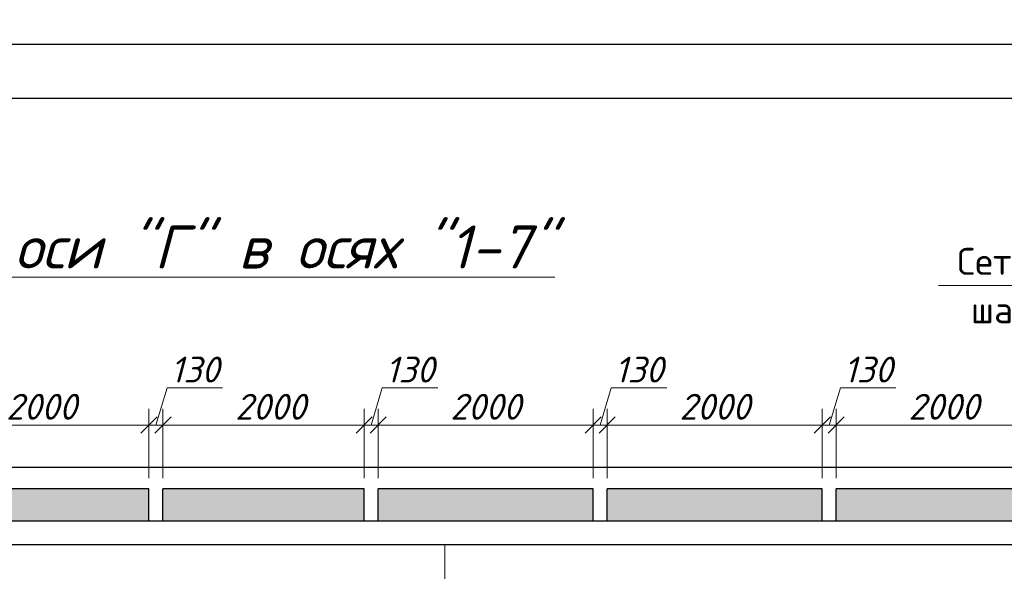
# Model space of a CAD drawing. Header units: millimetres. Extents: x 363306 to 7757304, y 1022887 to 1207196.
# Tile 277 of 656: x 1254702 to 1263857, y 1083781 to 1088906. Entities that reach past the tile are written whole.
import ezdxf

# ---------------------------------------------------------------- set-up
doc = ezdxf.new("R2010")
doc.units = ezdxf.units.MM
doc.linetypes.add('ACAD_ISO10W100', pattern=[18, 12, -3, 0, -3])
doc.layers.add('0 @ 100', color=7, linetype='Continuous')
doc.layers.add('O3SAD', color=1, linetype='Continuous')
doc.layers.add('окна', color=144, linetype='Continuous', lineweight=13)
doc.styles.add('Arial', font='arial.ttf')
doc.styles.add('iso', font='isocpeur.TTF')
doc.styles.get("Standard").update_dxf_attribs({"font": 'isocpeui.ttf'})
doc.styles.add('ГОСТ 2.304', font='isocpeui.ttf')
doc.dimstyles.new('Санжар', dxfattribs={"dimtxt": 240, "dimasz": 200, "dimexe": 200, "dimexo": 200, "dimgap": 50, "dimtad": 1, "dimdec": 0, "dimtxsty": 'Standard', "dimblk": 'OBLIQUE', "dimcen": 2.5, "dimdle": 200, "dimclrd": 152, "dimclre": 152, "dimclrt": 152, "dimadec": 0, "dimazin": 0, "dimtfac": 1, "dimtdec": 0, "dimtmove": 0, "dimatfit": 3, "dimldrblk": 'OBLIQUE', "dimfxl": 0, "dimlwd": 0, "dimlwe": 0, "dimarcsym": 0})

# ---------------------------------------------------------------- blocks, each defined once
blk = doc.blocks.new('_Oblique')
at = {"color": 0, "linetype": 'ByBlock', "lineweight": -2}
blk.add_line((-0.5, -0.5), (0.5, 0.5), dxfattribs=at)
blk = doc.blocks.new('*D1005')
at = {"lineweight": 0, "transparency": 16777216}
for p, q in [((1258034.3, 1084646.8), (1258034.3, 1085290.2)), ((1260034.3, 1084646.8), (1260034.3, 1085290.2)), ((1257884.3, 1085140.2), (1260184.3, 1085140.2))]:
    blk.add_line(p, q, dxfattribs=at)
at = {"layer": 'Defpoints', "color": 0, "lineweight": 25, "transparency": 16777216}
for p in [(1260034.3, 1085140.2), (1258034.3, 1084546.8, 0), (1260034.3, 1084546.8, 0)]:
    blk.add_point(p, dxfattribs=at)
at = {"lineweight": 0, "transparency": 16777216, "xscale": 150, "yscale": 150, "zscale": 150, "rotation": 180}
blk.add_blockref('_Oblique', (1258034.3, 1085140.2), dxfattribs=at)
at = {"lineweight": 0, "transparency": 16777216, "xscale": 150, "yscale": 150, "zscale": 150}
blk.add_blockref('_Oblique', (1260034.3, 1085140.2), dxfattribs=at)
at = {"lineweight": 30, "transparency": 16777216, "insert": (1259034.3, 1085310.2), "char_height": 240, "attachment_point": 5, "bg_fill": 3, "box_fill_scale": 1.1, "bg_fill_color": 256, "bg_fill_true_color": 13158600, "bg_fill_transparency": 0}
blk.add_mtext('2000', dxfattribs=at)
blk = doc.blocks.new('*D1006')
at = {"lineweight": 0, "transparency": 16777216}
for p, q in [((1260099.3, 1085140.2), (1260202.8, 1085485.2)), ((1260202.8, 1085485.2), (1260718.4, 1085485.2)), ((1260034.3, 1084646.8), (1260034.3, 1085290.2)), ((1260164.3, 1084646.8), (1260164.3, 1085290.2)), ((1259884.3, 1085140.2), (1260314.3, 1085140.2))]:
    blk.add_line(p, q, dxfattribs=at)
at = {"layer": 'Defpoints', "color": 0, "lineweight": 25, "transparency": 16777216}
for p in [(1260164.3, 1085140.2), (1260034.3, 1084546.8, 0), (1260164.3, 1084546.8, 0)]:
    blk.add_point(p, dxfattribs=at)
at = {"lineweight": 0, "transparency": 16777216, "xscale": 150, "yscale": 150, "zscale": 150, "rotation": 180}
blk.add_blockref('_Oblique', (1260034.3, 1085140.2), dxfattribs=at)
at = {"lineweight": 0, "transparency": 16777216, "xscale": 150, "yscale": 150, "zscale": 150}
blk.add_blockref('_Oblique', (1260164.3, 1085140.2), dxfattribs=at)
at = {"lineweight": 30, "transparency": 16777216, "insert": (1260460.6, 1085655.2), "char_height": 240, "attachment_point": 5, "bg_fill": 3, "box_fill_scale": 1.1, "bg_fill_color": 256, "bg_fill_true_color": 13158600, "bg_fill_transparency": 0}
blk.add_mtext('130', dxfattribs=at)
blk = doc.blocks.new('*D1007')
at = {"lineweight": 0, "transparency": 16777216}
for p, q in [((1260164.3, 1084646.8), (1260164.3, 1085290.2)), ((1262164.3, 1084646.8), (1262164.3, 1085290.2)), ((1260014.3, 1085140.2), (1262314.3, 1085140.2))]:
    blk.add_line(p, q, dxfattribs=at)
at = {"layer": 'Defpoints', "color": 0, "lineweight": 25, "transparency": 16777216}
for p in [(1262164.3, 1085140.2), (1260164.3, 1084546.8, 0), (1262164.3, 1084546.8, 0)]:
    blk.add_point(p, dxfattribs=at)
at = {"lineweight": 0, "transparency": 16777216, "xscale": 150, "yscale": 150, "zscale": 150, "rotation": 180}
blk.add_blockref('_Oblique', (1260164.3, 1085140.2), dxfattribs=at)
at = {"lineweight": 0, "transparency": 16777216, "xscale": 150, "yscale": 150, "zscale": 150}
blk.add_blockref('_Oblique', (1262164.3, 1085140.2), dxfattribs=at)
at = {"lineweight": 30, "transparency": 16777216, "insert": (1261164.3, 1085310.2), "char_height": 240, "attachment_point": 5, "bg_fill": 3, "box_fill_scale": 1.1, "bg_fill_color": 256, "bg_fill_true_color": 13158600, "bg_fill_transparency": 0}
blk.add_mtext('2000', dxfattribs=at)
blk = doc.blocks.new('*D1008')
at = {"lineweight": 0, "transparency": 16777216}
for p, q in [((1262229.3, 1085140.2), (1262332.8, 1085485.2)), ((1262332.8, 1085485.2), (1262848.4, 1085485.2)), ((1262164.3, 1084646.8), (1262164.3, 1085290.2)), ((1262294.3, 1084646.8), (1262294.3, 1085290.2)), ((1262014.3, 1085140.2), (1262444.3, 1085140.2))]:
    blk.add_line(p, q, dxfattribs=at)
at = {"layer": 'Defpoints', "color": 0, "lineweight": 25, "transparency": 16777216}
for p in [(1262294.3, 1085140.2), (1262164.3, 1084546.8, 0), (1262294.3, 1084546.8, 0)]:
    blk.add_point(p, dxfattribs=at)
at = {"lineweight": 0, "transparency": 16777216, "xscale": 150, "yscale": 150, "zscale": 150, "rotation": 180}
blk.add_blockref('_Oblique', (1262164.3, 1085140.2), dxfattribs=at)
at = {"lineweight": 0, "transparency": 16777216, "xscale": 150, "yscale": 150, "zscale": 150}
blk.add_blockref('_Oblique', (1262294.3, 1085140.2), dxfattribs=at)
at = {"lineweight": 30, "transparency": 16777216, "insert": (1262590.6, 1085655.2), "char_height": 240, "attachment_point": 5, "bg_fill": 3, "box_fill_scale": 1.1, "bg_fill_color": 256, "bg_fill_true_color": 13158600, "bg_fill_transparency": 0}
blk.add_mtext('130', dxfattribs=at)
blk = doc.blocks.new('*D1009')
at = {"lineweight": 0, "transparency": 16777216}
for p, q in [((1262294.3, 1084646.8), (1262294.3, 1085290.2)), ((1264294.3, 1084646.8), (1264294.3, 1085290.2)), ((1262144.3, 1085140.2), (1264444.3, 1085140.2))]:
    blk.add_line(p, q, dxfattribs=at)
at = {"layer": 'Defpoints', "color": 0, "lineweight": 25, "transparency": 16777216}
for p in [(1264294.3, 1085140.2), (1262294.3, 1084546.8, 0), (1264294.3, 1084546.8, 0)]:
    blk.add_point(p, dxfattribs=at)
at = {"lineweight": 0, "transparency": 16777216, "xscale": 150, "yscale": 150, "zscale": 150, "rotation": 180}
blk.add_blockref('_Oblique', (1262294.3, 1085140.2), dxfattribs=at)
at = {"lineweight": 0, "transparency": 16777216, "xscale": 150, "yscale": 150, "zscale": 150}
blk.add_blockref('_Oblique', (1264294.3, 1085140.2), dxfattribs=at)
at = {"lineweight": 30, "transparency": 16777216, "insert": (1263294.3, 1085310.2), "char_height": 240, "attachment_point": 5, "bg_fill": 3, "box_fill_scale": 1.1, "bg_fill_color": 256, "bg_fill_true_color": 13158600, "bg_fill_transparency": 0}
blk.add_mtext('2000', dxfattribs=at)
blk = doc.blocks.new('*D799')
at = {"lineweight": 0, "transparency": 16777216}
for p, q in [((1257969.3, 1085140.2), (1258072.8, 1085485.2)), ((1258072.8, 1085485.2), (1258588.4, 1085485.2)), ((1257904.3, 1084646.8), (1257904.3, 1085290.2)), ((1258034.3, 1084646.8), (1258034.3, 1085290.2)), ((1257754.3, 1085140.2), (1258184.3, 1085140.2))]:
    blk.add_line(p, q, dxfattribs=at)
at = {"layer": 'Defpoints', "color": 0, "lineweight": 25, "transparency": 16777216}
for p in [(1258034.3, 1085140.2), (1257904.3, 1084546.8, 0), (1258034.3, 1084546.8, 0)]:
    blk.add_point(p, dxfattribs=at)
at = {"lineweight": 0, "transparency": 16777216, "xscale": 150, "yscale": 150, "zscale": 150, "rotation": 180}
blk.add_blockref('_Oblique', (1257904.3, 1085140.2), dxfattribs=at)
at = {"lineweight": 0, "transparency": 16777216, "xscale": 150, "yscale": 150, "zscale": 150}
blk.add_blockref('_Oblique', (1258034.3, 1085140.2), dxfattribs=at)
at = {"lineweight": 30, "transparency": 16777216, "insert": (1258330.6, 1085655.2), "char_height": 240, "attachment_point": 5, "bg_fill": 3, "box_fill_scale": 1.1, "bg_fill_color": 256, "bg_fill_true_color": 13158600, "bg_fill_transparency": 0}
blk.add_mtext('130', dxfattribs=at)
blk = doc.blocks.new('*D800')
at = {"lineweight": 0, "transparency": 16777216}
for p, q in [((1255969.3, 1085140.2), (1256072.8, 1085485.2)), ((1256072.8, 1085485.2), (1256588.4, 1085485.2)), ((1255904.3, 1084646.8), (1255904.3, 1085290.2)), ((1256034.3, 1084646.8), (1256034.3, 1085290.2)), ((1255754.3, 1085140.2), (1256184.3, 1085140.2))]:
    blk.add_line(p, q, dxfattribs=at)
at = {"layer": 'Defpoints', "color": 0, "lineweight": 25, "transparency": 16777216}
for p in [(1256034.3, 1085140.2), (1255904.3, 1084546.8, 0), (1256034.3, 1084546.8, 0)]:
    blk.add_point(p, dxfattribs=at)
at = {"lineweight": 0, "transparency": 16777216, "xscale": 150, "yscale": 150, "zscale": 150, "rotation": 180}
blk.add_blockref('_Oblique', (1255904.3, 1085140.2), dxfattribs=at)
at = {"lineweight": 0, "transparency": 16777216, "xscale": 150, "yscale": 150, "zscale": 150}
blk.add_blockref('_Oblique', (1256034.3, 1085140.2), dxfattribs=at)
at = {"lineweight": 30, "transparency": 16777216, "insert": (1256330.6, 1085655.2), "char_height": 240, "attachment_point": 5, "bg_fill": 3, "box_fill_scale": 1.1, "bg_fill_color": 256, "bg_fill_true_color": 13158600, "bg_fill_transparency": 0}
blk.add_mtext('130', dxfattribs=at)
blk = doc.blocks.new('*D804')
at = {"lineweight": 0, "transparency": 16777216}
for p, q in [((1253904.3, 1084646.8), (1253904.3, 1085290.2)), ((1255904.3, 1084646.8), (1255904.3, 1085290.2)), ((1253754.3, 1085140.2), (1256054.3, 1085140.2))]:
    blk.add_line(p, q, dxfattribs=at)
at = {"layer": 'Defpoints', "color": 0, "lineweight": 25, "transparency": 16777216}
for p in [(1255904.3, 1085140.2), (1253904.3, 1084546.8, 0), (1255904.3, 1084546.8, 0)]:
    blk.add_point(p, dxfattribs=at)
at = {"lineweight": 0, "transparency": 16777216, "xscale": 150, "yscale": 150, "zscale": 150, "rotation": 180}
blk.add_blockref('_Oblique', (1253904.3, 1085140.2), dxfattribs=at)
at = {"lineweight": 0, "transparency": 16777216, "xscale": 150, "yscale": 150, "zscale": 150}
blk.add_blockref('_Oblique', (1255904.3, 1085140.2), dxfattribs=at)
at = {"lineweight": 30, "transparency": 16777216, "insert": (1254904.3, 1085310.2), "char_height": 240, "attachment_point": 5, "bg_fill": 3, "box_fill_scale": 1.1, "bg_fill_color": 256, "bg_fill_true_color": 13158600, "bg_fill_transparency": 0}
blk.add_mtext('2000', dxfattribs=at)
blk = doc.blocks.new('*D805')
at = {"lineweight": 0, "transparency": 16777216}
for p, q in [((1256034.3, 1084646.8), (1256034.3, 1085290.2)), ((1258034.3, 1084646.8), (1258034.3, 1085290.2)), ((1255884.3, 1085140.2), (1258184.3, 1085140.2))]:
    blk.add_line(p, q, dxfattribs=at)
at = {"layer": 'Defpoints', "color": 0, "lineweight": 25, "transparency": 16777216}
for p in [(1258034.3, 1085140.2), (1256034.3, 1084546.8, 0), (1258034.3, 1084546.8, 0)]:
    blk.add_point(p, dxfattribs=at)
at = {"lineweight": 0, "transparency": 16777216, "xscale": 150, "yscale": 150, "zscale": 150, "rotation": 180}
blk.add_blockref('_Oblique', (1256034.3, 1085140.2), dxfattribs=at)
at = {"lineweight": 0, "transparency": 16777216, "xscale": 150, "yscale": 150, "zscale": 150}
blk.add_blockref('_Oblique', (1258034.3, 1085140.2), dxfattribs=at)
at = {"lineweight": 30, "transparency": 16777216, "insert": (1257034.3, 1085310.2), "char_height": 240, "attachment_point": 5, "bg_fill": 3, "box_fill_scale": 1.1, "bg_fill_color": 256, "bg_fill_true_color": 13158600, "bg_fill_transparency": 0}
blk.add_mtext('2000', dxfattribs=at)

msp = doc.modelspace()

# ---------------------------------------------------------------- hatches: boundary and pattern name
at = {"layer": 'окна', "lineweight": 0, "true_color": 0xcd6928}
h = msp.add_hatch(dxfattribs=at)
h.set_pattern_fill('AR-B816C', color=32)
h.set_pattern_definition([(0, (138115.57, -66118.02), (203.2, 203.2), [396.875, -9.525]), (0, (137912.37, -66108.5), (203.2, 203.2), [396.875, -9.525]), (90, (138115.57, -66118.02), (-203.2, 203.2), [-212.725, 193.675]), (90, (138106.04, -66118.02), (-203.2, 203.2), [-212.725, 193.675])])
h.paths.add_polyline_path([(1243254.271, 1084546.756), (1241554.271, 1084546.756), (1241554.271, 1084246.756), (1243254.271, 1084246.756)])
h.paths.add_polyline_path([(1245384.271, 1084546.756), (1243384.271, 1084546.756), (1243384.271, 1084246.756), (1245384.271, 1084246.756)])
h.paths.add_polyline_path([(1247514.271, 1084546.756), (1245514.271, 1084546.756), (1245514.271, 1084246.756), (1247514.271, 1084246.756)])
h.paths.add_polyline_path([(1249644.271, 1084546.756), (1247644.271, 1084546.756), (1247644.271, 1084246.756), (1249644.271, 1084246.756)])
h.paths.add_polyline_path([(1251774.271, 1084546.756), (1249774.271, 1084546.756), (1249774.271, 1084246.756), (1251774.271, 1084246.756)])
h.paths.add_polyline_path([(1253774.271, 1084546.756), (1251904.271, 1084546.756), (1251904.271, 1084246.756), (1253774.271, 1084246.756)])
h.paths.add_polyline_path([(1255904.271, 1084546.756), (1253904.271, 1084546.756), (1253904.271, 1084246.756), (1255904.271, 1084246.756)])
h.paths.add_polyline_path([(1257904.271, 1084546.756), (1256034.271, 1084546.756), (1256034.271, 1084246.756), (1257904.271, 1084246.756)])
h.paths.add_polyline_path([(1260034.271, 1084546.756), (1258034.271, 1084546.756), (1258034.271, 1084246.756), (1260034.271, 1084246.756)])
h.paths.add_polyline_path([(1262164.271, 1084546.756), (1260164.271, 1084546.756), (1260164.271, 1084246.756), (1262164.271, 1084246.756)])
h.paths.add_polyline_path([(1264294.271, 1084546.756), (1262294.271, 1084546.756), (1262294.271, 1084246.756), (1264294.271, 1084246.756)])
h.paths.add_polyline_path([(1266424.271, 1084546.756), (1264424.271, 1084546.756), (1264424.271, 1084246.756), (1266424.271, 1084246.756)])
h.paths.add_polyline_path([(1268254.271, 1084546.756), (1266554.271, 1084546.756), (1266554.271, 1084246.756), (1268254.271, 1084246.756)])

# ---------------------------------------------------------------- linework, layer by layer
at = {"lineweight": 30, "ltscale": 100}
for p, q in [((1268254.271, 1084746.756, 0), (1241554.271, 1084746.756, 0)), ((1255904.271, 1084546.756, 0), (1253904.271, 1084546.756, 0)), ((1257904.271, 1084546.756, 0), (1256034.271, 1084546.756, 0)), ((1260034.271, 1084546.756, 0), (1258034.271, 1084546.756, 0)), ((1262164.271, 1084546.756, 0), (1260164.271, 1084546.756, 0)), ((1264294.271, 1084546.756, 0), (1262294.271, 1084546.756, 0)), ((1268254.271, 1084246.756, 0), (1241554.271, 1084246.756, 0)), ((1268254.271, 1084026.756, 0), (1241554.271, 1084026.756, 0))]:
    msp.add_line(p, q, dxfattribs=at)
at = {"color": 18, "lineweight": 30, "true_color": 0x000000}
for p, q in [((1255904.271, 1084246.756, 0), (1255904.271, 1084546.756, 0)), ((1256034.271, 1084246.756, 0), (1256034.271, 1084546.756, 0)), ((1257904.271, 1084246.756, 0), (1257904.271, 1084546.756, 0)), ((1258034.271, 1084246.756, 0), (1258034.271, 1084546.756, 0)), ((1260034.271, 1084246.756, 0), (1260034.271, 1084546.756, 0)), ((1260164.271, 1084246.756, 0), (1260164.271, 1084546.756, 0)), ((1262164.271, 1084246.756, 0), (1262164.271, 1084546.756, 0)), ((1262294.271, 1084246.756, 0), (1262294.271, 1084546.756, 0))]:
    msp.add_line(p, q, dxfattribs=at)
at = {"color": 1, "linetype": 'ACAD_ISO10W100', "lineweight": 9, "ltscale": 50}
msp.add_line((1258654.271, 1084026.756, 0), (1258654.271, 1072631.741, 0), dxfattribs=at)
at = {"color": 1, "lineweight": 0, "ltscale": 100, "elevation": 0}
msp.add_lwpolyline([(1267349.246, 1086435.882), (1263243.754, 1086435.882)], dxfattribs=at)

# ---------------------------------------------------------------- texts
at = {"color": 116, "lineweight": 0, "true_color": 0x136734, "insert": (883892.483, 1087785.858), "char_height": 500, "width": 18765.00851, "attachment_point": 1, "style": 'Arial'}
msp.add_mtext('\\pi1602.2;{\\fISOCPEUR|b0|i1|c204|p34;\\L\\C256;\\c0;План ленточного фундамента для перегородки }', dxfattribs=at)
at = {"color": 18, "lineweight": 0, "true_color": 0x000000, "insert": (1249769.971, 1086994.483, 0), "char_height": 400, "width": 15937.26427, "attachment_point": 1}
msp.add_mtext('{\\LРазвертка стен по оси "Г" в осях "1-7"}', dxfattribs=at)
at = {"lineweight": 0, "ltscale": 100, "char_height": 250, "attachment_point": 1}
for s, insert, width in [('\\fISOCPEUR|b0|i0|c0|p34;\\W1.0000000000;\\T1.0000000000;\\o\\lСетка кладочный Сг-1 ', (1263418.754, 1086785.882, 0), 3625), ('\\fISOCPEUR|b0|i0|c0|p34;\\W1.0000000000;\\T1.0000000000;\\o\\lшаг 600мм по высоте', (1263545.458, 1086335.882, 0), 3525)]:
    msp.add_mtext(s, dxfattribs=dict(at, insert=insert, width=width))
at = {"layer": '0 @ 100', "color": 7, "insert": (761996.908, 1075986.433), "char_height": 318.940213, "width": 19697.5359, "attachment_point": 4, "style": 'ГОСТ 2.304'}
msp.add_mtext('\\pi5457.36288;{\\fISOCPEUR|b1|i1|c204|p34;Характеристика участка строительства:\\P\\pi0;\\P}Расчетная зимняя температура воздух 15 °С.\\PСкоростной напор ветра   - 38кг/м2.\\PВес снегового покрова    - 50кг/м2.\\PКлассификация зданий по функциональной пожарной опасности - Ф 4.1 \\PКоэффициент надежности по назначению - 0.95\\P\\P^IПроектом разработано подъёмник для мало мобильных граждан населения грузоподъемностью 250 кг. скоростью 0,25 см/с. Двери шахт подъёмника противопожарные с пределом огнестойкости El 30. Подъёмники оборудованы кабинами габаритами 1500х1500 мм, ширина дверей кабины обеспечивает проезд инвалидной коляски. Для экстренных случаев подъёмник оснащен дополнительным аккумулятором и механическим спуском для безопасного спуска пассажира в нулевую отметку. Так же в дверях подъёмника установлены замки датчики которые открываются с ключевыми картами, чтобы открыть двери подъёмника.\\P^IС внешней и внутренней стороны наружных стен предусмотрено обшивка из аквапанелей толщиной 12,5мм с утеплением из минераловатной ваты на кварцевой основе, А =0,040 Вт/мС, толщиной 100мм. (по теплотехническому расчету). Наружная отделка из органическое стекло.\\P^IПодрядчик обязан предоставить заказчику сертификаты соответствия и пожарной безопасности на фасадную систему и все применяемые в данной системе материалы и изделия.\\PКонструкции, изделия и материалы применены по действующим стандартам, ТУ, сертификатам. На путях эвакуации используются отделочные материалы, соответствующие требованиям п. 5.25 ШНК 2.01.02-04.\\PОтделка стен с внутренней стороны окраска водоэмульсионными красками светлых тонов. Во внутренней и наружной отделке использованы современные отделочные материалы используемые на территории Республики Узбекистан.\\P^IКрыша - скатная из металлических профилированных листов с полимерными покрытиями с обеих сторон толщ.0,55мм по металлическим конструкциям.\\P^IПо периметру наружных стен устраивается бетонная отмостка. Бетон кл.В 7,5 шириной 1000 мм, толщиной 50 мм по гравийному основанию толщиной 100 мм -150 мм.\\P^IВсе строительно-монтажные работы вести согласно указаний соответствующих строительных норм и проекта производства работ (П.П.Р.) на основании ШНК 3.01.01 - 03 и КМК 3.01.02 - 00.', dxfattribs=at)

# ---------------------------------------------------------------- next in the draw order: dimensions: what is measured, and where the dimension line sits
at = {"color": 18, "lineweight": 30, "true_color": 0x000000}
dim = msp.add_linear_dim(base=(1260034.271, 1085140.208, 0), p1=(1258034.271, 1084546.756, 0), p2=(1260034.271, 1084546.756, 0), dimstyle='Санжар', override={"dimasz": 150, "dimexe": 150, "dimexo": 100, "dimdle": 150, "dimclrd": 256, "dimclre": 256, "dimclrt": 256, "dimtmove": 1, "dimfxl": 0.18, "dimtfill": 1, "dimarcsym": 2}, dxfattribs=at)
dim.commit()
dim.dimension.update_dxf_attribs({"geometry": '*D1005', "text_midpoint": (1259034.271, 1085310.208, 0)})

# ---------------------------------------------------------------- next in the draw order: dimensions: what is measured, and where the dimension line sits
dim = msp.add_linear_dim(base=(1260164.271, 1085140.208, 0), p1=(1260034.271, 1084546.756, 0), p2=(1260164.271, 1084546.756, 0), dimstyle='Санжар', override={"dimasz": 150, "dimexe": 150, "dimexo": 100, "dimdle": 150, "dimclrd": 256, "dimclre": 256, "dimclrt": 256, "dimtmove": 1, "dimfxl": 0.18, "dimtfill": 1, "dimarcsym": 2}, dxfattribs=at)
dim.commit()
dim.dimension.update_dxf_attribs({"geometry": '*D1006', "text_midpoint": (1260252.771, 1085655.208, 0)})

# ---------------------------------------------------------------- next in the draw order: dimensions: what is measured, and where the dimension line sits
dim = msp.add_linear_dim(base=(1262164.271, 1085140.208, 0), p1=(1260164.271, 1084546.756, 0), p2=(1262164.271, 1084546.756, 0), dimstyle='Санжар', override={"dimasz": 150, "dimexe": 150, "dimexo": 100, "dimdle": 150, "dimclrd": 256, "dimclre": 256, "dimclrt": 256, "dimtmove": 1, "dimfxl": 0.18, "dimtfill": 1, "dimarcsym": 2}, dxfattribs=at)
dim.commit()
dim.dimension.update_dxf_attribs({"geometry": '*D1007', "text_midpoint": (1261164.271, 1085310.208, 0)})

# ---------------------------------------------------------------- next in the draw order: dimensions: what is measured, and where the dimension line sits
dim = msp.add_linear_dim(base=(1262294.271, 1085140.208, 0), p1=(1262164.271, 1084546.756, 0), p2=(1262294.271, 1084546.756, 0), dimstyle='Санжар', override={"dimasz": 150, "dimexe": 150, "dimexo": 100, "dimdle": 150, "dimclrd": 256, "dimclre": 256, "dimclrt": 256, "dimtmove": 1, "dimfxl": 0.18, "dimtfill": 1, "dimarcsym": 2}, dxfattribs=at)
dim.commit()
dim.dimension.update_dxf_attribs({"geometry": '*D1008', "text_midpoint": (1262382.771, 1085655.208, 0)})

# ---------------------------------------------------------------- next in the draw order: dimensions: what is measured, and where the dimension line sits
dim = msp.add_linear_dim(base=(1264294.271, 1085140.208, 0), p1=(1262294.271, 1084546.756, 0), p2=(1264294.271, 1084546.756, 0), dimstyle='Санжар', override={"dimasz": 150, "dimexe": 150, "dimexo": 100, "dimdle": 150, "dimclrd": 256, "dimclre": 256, "dimclrt": 256, "dimtmove": 1, "dimfxl": 0.18, "dimtfill": 1, "dimarcsym": 2}, dxfattribs=at)
dim.commit()
dim.dimension.update_dxf_attribs({"geometry": '*D1009', "text_midpoint": (1263294.271, 1085310.208, 0)})

# ---------------------------------------------------------------- next in the draw order: linework, layer by layer
at = {"lineweight": 30}
msp.add_lwpolyline([(1237706.348, 1088178.072), (1277206.348, 1088178.072), (1277206.348, 1059478.072), (1237706.348, 1059478.072)], close=True, dxfattribs=at)
at = {"layer": 'O3SAD', "color": 1}
msp.add_lwpolyline([(1235706.348, 1088678.072), (1277706.348, 1088678.072), (1277706.348, 1058978.072), (1235706.348, 1058978.072)], close=True, dxfattribs=at)

# ---------------------------------------------------------------- next in the draw order: texts
at = {"lineweight": 9, "char_height": 400, "width": 9717.00309, "attachment_point": 1, "style": 'iso'}
for insert in [(1134531.899, 1087474.922, 0), (1179462.79, 1087508.085, 0), (1224462.79, 1087508.085, 0)]:
    msp.add_mtext('\\pi1764.372;Примерных вид для\\P\\pi488.236;стена монтажа (Газоблок)', dxfattribs=dict(at, insert=insert))

# ---------------------------------------------------------------- next in the draw order: dimensions: what is measured, and where the dimension line sits
at = {"color": 18, "lineweight": 30, "true_color": 0x000000}
for base, p1, p2, picture, middle in [((1256034.271, 1085140.208, 0), (1255904.271, 1084546.756, 0), (1256034.271, 1084546.756, 0), '*D800', (1256122.771, 1085655.208, 0)), ((1258034.271, 1085140.208, 0), (1257904.271, 1084546.756, 0), (1258034.271, 1084546.756, 0), '*D799', (1258122.771, 1085655.208, 0))]:
    dim = msp.add_linear_dim(base=base, p1=p1, p2=p2, dimstyle='Санжар', override={"dimasz": 150, "dimexe": 150, "dimexo": 100, "dimdle": 150, "dimclrd": 256, "dimclre": 256, "dimclrt": 256, "dimtmove": 1, "dimfxl": 0.18, "dimtfill": 1, "dimarcsym": 2}, dxfattribs=at)
    dim.commit()
    dim.dimension.update_dxf_attribs({"geometry": picture, "text_midpoint": middle})

# ---------------------------------------------------------------- next in the draw order: dimensions: what is measured, and where the dimension line sits
dim = msp.add_linear_dim(base=(1255904.271, 1085140.208, 0), p1=(1253904.271, 1084546.756, 0), p2=(1255904.271, 1084546.756, 0), dimstyle='Санжар', override={"dimasz": 150, "dimexe": 150, "dimexo": 100, "dimdle": 150, "dimclrd": 256, "dimclre": 256, "dimclrt": 256, "dimtmove": 1, "dimfxl": 0.18, "dimtfill": 1, "dimarcsym": 2}, dxfattribs=at)
dim.commit()
dim.dimension.update_dxf_attribs({"geometry": '*D804', "text_midpoint": (1254904.271, 1085310.208, 0)})

# ---------------------------------------------------------------- next in the draw order: dimensions: what is measured, and where the dimension line sits
dim = msp.add_linear_dim(base=(1258034.271, 1085140.208, 0), p1=(1256034.271, 1084546.756, 0), p2=(1258034.271, 1084546.756, 0), dimstyle='Санжар', override={"dimasz": 150, "dimexe": 150, "dimexo": 100, "dimdle": 150, "dimclrd": 256, "dimclre": 256, "dimclrt": 256, "dimtmove": 1, "dimfxl": 0.18, "dimtfill": 1, "dimarcsym": 2}, dxfattribs=at)
dim.commit()
dim.dimension.update_dxf_attribs({"geometry": '*D805', "text_midpoint": (1257034.271, 1085310.208, 0)})

doc.saveas('drawing.dxf')
